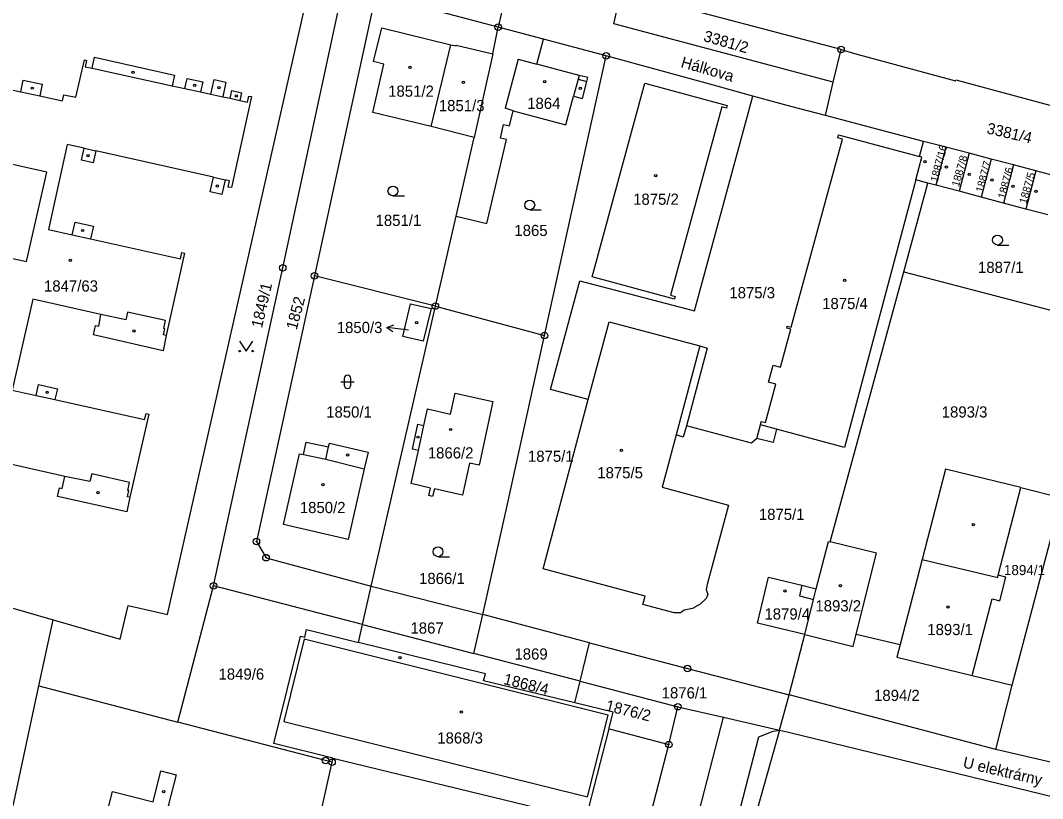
# Model space of a CAD drawing. Extents: x -733394 to -722299, y -1082822 to -1075049.
# Drawn here: x -728823.6 to -728668, y -1078540 to -1078421.6 of the extents above; entities that cross this region are included whole.
import ezdxf

# ---------------------------------------------------------------- set-up
doc = ezdxf.new("R2010")
doc.units = 0
for name, color, linetype in [('Hranice parcel', 7, 'Continuous'), ('Parcelní čísla', 7, 'Continuous'), ('Pop  PČ popisy', 7, 'Continuous'), ('Vnitřní kresba', 7, 'Continuous'), ('Značky bodu BP', 7, 'Continuous'), ('Značky budov', 7, 'Continuous'), ('Značky kultur', 7, 'Continuous')]:
    doc.layers.add(name, color=color, linetype=linetype)

msp = doc.modelspace()

# ---------------------------------------------------------------- linework, layer by layer
at = {"layer": 'Hranice parcel'}
for p, q in [((-728698.72, -1078425.99), (-728732.18, -1078417.18)), ((-728750.91, -1078422.6), (-728767.66, -1078418.15)), ((-728751.72, -1078426.68), (-728750.91, -1078422.6)), ((-728744.02, -1078424.42), (-728750.91, -1078422.6)), ((-728761.12, -1078437.73), (-728758.13, -1078425.28)), ((-728734.49, -1078426.96), (-728744.02, -1078424.42)), ((-728751.72, -1078426.68), (-728754.58, -1078439.4)), ((-728699.92, -1078430.99), (-728698.72, -1078425.99)), ((-728743.87, -1078469.53), (-728734.49, -1078426.96)), ((-728701.07, -1078436.07), (-728699.92, -1078430.99)), ((-728686.15, -1078439.98), (-728701.07, -1078436.07)), ((-728754.58, -1078439.4), (-728761.12, -1078437.73)), ((-728757.33, -1078451.36), (-728754.58, -1078439.4)), ((-728686.76, -1078442.29), (-728686.15, -1078439.98)), ((-728682.75, -1078440.86), (-728684.28, -1078446.65)), ((-728679.22, -1078441.79), (-728682.75, -1078440.86)), ((-728679.22, -1078441.79), (-728680.76, -1078447.58)), ((-728675.84, -1078442.68), (-728679.22, -1078441.79)), ((-728675.84, -1078442.68), (-728677.38, -1078448.48)), ((-728672.45, -1078443.57), (-728675.84, -1078442.68)), ((-728672.45, -1078443.57), (-728674, -1078449.37)), ((-728669.07, -1078444.47), (-728672.45, -1078443.57)), ((-728669.07, -1078444.47), (-728670.61, -1078450.27)), ((-728665.68, -1078445.36), (-728669.07, -1078444.47)), ((-728689.17, -1078459.85), (-728685.5, -1078446.33)), ((-728685.5, -1078446.33), (-728687.34, -1078445.84)), ((-728684.28, -1078446.65), (-728685.5, -1078446.33)), ((-728680.76, -1078447.58), (-728684.28, -1078446.65)), ((-728677.38, -1078448.48), (-728680.76, -1078447.58)), ((-728674, -1078449.37), (-728677.38, -1078448.48)), ((-728670.61, -1078450.27), (-728674, -1078449.37)), ((-728760.48, -1078465.03), (-728757.33, -1078451.36)), ((-728667.23, -1078451.16), (-728670.61, -1078450.27)), ((-728760.48, -1078465.03), (-728778.89, -1078460.44)), ((-728700.37, -1078500.91), (-728689.17, -1078459.85)), ((-728770.27, -1078507.63), (-728760.48, -1078465.03)), ((-728760.48, -1078465.03), (-728743.87, -1078469.53)), ((-728671.37, -1078492.64), (-728665.3, -1078494.17)), ((-728672.65, -1078522.71), (-728666, -1078497.55)), ((-728836.42, -1078507.68), (-728818.67, -1078512.78)), ((-728799.71, -1078528.31), (-728794.27, -1078507.6)), ((-728771.57, -1078513.46), (-728794.27, -1078507.6)), ((-728771.57, -1078513.46), (-728770.27, -1078507.63)), ((-728770.27, -1078507.63), (-728753.26, -1078511.95)), ((-728754.61, -1078517.89), (-728753.26, -1078511.95)), ((-728737.01, -1078516.25), (-728753.26, -1078511.95)), ((-728820.84, -1078522.82), (-728818.67, -1078512.78)), ((-728772.18, -1078516.2), (-728771.57, -1078513.46)), ((-728771.57, -1078513.46), (-728754.61, -1078517.89)), ((-728706.62, -1078524.19), (-728704.21, -1078515.02)), ((-728696.41, -1078514.93), (-728689.71, -1078516.54)), ((-728738.44, -1078522.1), (-728737.01, -1078516.25)), ((-728738.44, -1078522.1), (-728754.61, -1078517.89)), ((-728678.78, -1078521.22), (-728672.65, -1078522.71)), ((-728820.84, -1078522.82), (-728799.71, -1078528.31)), ((-728739.24, -1078525.41), (-728738.44, -1078522.1)), ((-728738.44, -1078522.1), (-728723.56, -1078525.98)), ((-728675.15, -1078532.47), (-728672.65, -1078522.71)), ((-728708.11, -1078529.53), (-728706.62, -1078524.19)), ((-728675.15, -1078532.47), (-728706.62, -1078524.19)), ((-728724.93, -1078531.75), (-728723.56, -1078525.98)), ((-728723.56, -1078525.98), (-728716.59, -1078527.58)), ((-728729.95, -1078579.09), (-728716.59, -1078527.58)), ((-728716.59, -1078527.58), (-728708.11, -1078529.53)), ((-728709.03, -1078529.72), (-728708.11, -1078529.53)), ((-728732.69, -1078561.49), (-728724.93, -1078531.75)), ((-728664.67, -1078534.93), (-728675.15, -1078532.47)), ((-728776.21, -1078534.41), (-728776.07, -1078533.79)), ((-728776.07, -1078533.79), (-728743.24, -1078541.78)), ((-728783.51, -1078567.44), (-728776.21, -1078534.41))]:
    msp.add_line(p, q, dxfattribs=at)
for points in [[(-728773.45, -1078411.5), (-728749.79, -1078417.71), (-728750.91, -1078422.6)], [(-728794.27, -1078507.6), (-728783.72, -1078459.23), (-728774.49, -1078416.34)], [(-728699.92, -1078430.99), (-728733.3, -1078422.08), (-728732.18, -1078417.18)], [(-728767.66, -1078418.15), (-728770.01, -1078419.62), (-728778.89, -1078460.44)], [(-728818.67, -1078512.78), (-728808.46, -1078515.71), (-728807.24, -1078510.57), (-728801.25, -1078511.93), (-728780.49, -1078420.25), (-728780.36, -1078419.43)], [(-728761.12, -1078437.73), (-728769.98, -1078435.6), (-728768.3, -1078428.26), (-728769.91, -1078427.85), (-728768.64, -1078422.7), (-728758.13, -1078425.28)], [(-728758.13, -1078425.28), (-728757.32, -1078425.47), (-728757.3, -1078425.37), (-728751.72, -1078426.68)], [(-728757.33, -1078451.36), (-728752.65, -1078452.46), (-728749.66, -1078439.71), (-728750.58, -1078439.49), (-728750.1, -1078437.41), (-728749.17, -1078437.63), (-728748.63, -1078435.32), (-728740.64, -1078437.48), (-728739.43, -1078433.09), (-728738.09, -1078433.45), (-728737.41, -1078430.87), (-728737.26, -1078430.29), (-728738.6, -1078429.94), (-728745.02, -1078428.24), (-728744.02, -1078424.42)], [(-728698.72, -1078425.99), (-728696.66, -1078426.63), (-728681.27, -1078430.76), (-728681.23, -1078430.62), (-728656.58, -1078437.24), (-728655.81, -1078437.45), (-728651.96, -1078438.48), (-728652.3, -1078439.61), (-728649.01, -1078440.44), (-728648.83, -1078439.85), (-728648.67, -1078439.34), (-728638.49, -1078442.14)], [(-728837.23, -1078429.48), (-728823.59, -1078432.43), (-728823.21, -1078430.65), (-728820.32, -1078431.28), (-728820.7, -1078433.06), (-728817.23, -1078433.82), (-728817.03, -1078432.89), (-728815.2, -1078433.28), (-728813.92, -1078427.56), (-728813.57, -1078427.67), (-728813.78, -1078428.63), (-728812.75, -1078428.85), (-728812.39, -1078427.19), (-728800.21, -1078429.89), (-728800.56, -1078431.51), (-728798.6, -1078431.93), (-728798.27, -1078430.41), (-728795.9, -1078430.92), (-728796.23, -1078432.45), (-728794.65, -1078432.8), (-728794.17, -1078430.59), (-728792.37, -1078430.98), (-728792.85, -1078433.19), (-728791.72, -1078433.43), (-728791.46, -1078432.26), (-728789.99, -1078432.58), (-728790.25, -1078433.75), (-728789.08, -1078434.01), (-728788.88, -1078433.08), (-728788.45, -1078433.18), (-728791.53, -1078447.02), (-728792.04, -1078446.95), (-728791.82, -1078445.97), (-728792.47, -1078445.83), (-728792.97, -1078448.06), (-728794.76, -1078447.66), (-728794.26, -1078445.43), (-728812.17, -1078441.43), (-728812.57, -1078443.23), (-728814.34, -1078442.84), (-728813.94, -1078441.04), (-728816.52, -1078440.46), (-728819.4, -1078453.38), (-728815.77, -1078454.2), (-728815.33, -1078452.26), (-728812.55, -1078452.88), (-728812.98, -1078454.82), (-728799.29, -1078457.87), (-728799.07, -1078456.89), (-728798.68, -1078456.98), (-728801.48, -1078469.52), (-728801.93, -1078471.85), (-728812.54, -1078469.41), (-728812.22, -1078467.99), (-728811.69, -1078468.11), (-728811.41, -1078466.3), (-728821.75, -1078464.01), (-728824.89, -1078477.82), (-728821.27, -1078478.62), (-728820.9, -1078476.96), (-728818.02, -1078477.61), (-728818.39, -1078479.27), (-728804.75, -1078482.31)], [(-728712.16, -1078433.09), (-728718.16, -1078431.45), (-728734.49, -1078426.96)], [(-728723.97, -1078463.58), (-728724.07, -1078463.98), (-728736.63, -1078460.57), (-728728.6, -1078431.14), (-728716.04, -1078434.54), (-728716.14, -1078434.92), (-728716.87, -1078434.73), (-728724.69, -1078463.4), (-728723.97, -1078463.58)], [(-728737.2, -1078479.26), (-728742.93, -1078477.73), (-728738.46, -1078461.21), (-728721.02, -1078465.76), (-728712.16, -1078433.09)], [(-728701.07, -1078436.07), (-728706.35, -1078434.69), (-728712.16, -1078433.09)], [(-728711.55, -1078485.18), (-728710.99, -1078483.1), (-728710.86, -1078482.57), (-728710.22, -1078482.74), (-728708.63, -1078476.9), (-728709.74, -1078476.59), (-728709.05, -1078474.03), (-728707.94, -1078474.33), (-728706.37, -1078468.55), (-728706.99, -1078468.38), (-728706.91, -1078468.09), (-728706.29, -1078468.26), (-728698.52, -1078439.64), (-728699.23, -1078439.43), (-728699.13, -1078439.01), (-728686.76, -1078442.29)], [(-728682.75, -1078440.86), (-728683.93, -1078440.55), (-728686.15, -1078439.98)], [(-728826.24, -1078457.51), (-728822.74, -1078458.28), (-728819.64, -1078444.67), (-728829.95, -1078442.38)], [(-728687.34, -1078445.84), (-728686.42, -1078442.38), (-728686.76, -1078442.29)], [(-728687.34, -1078445.84), (-728698.19, -1078486.53), (-728708.52, -1078483.76), (-728709.06, -1078485.8), (-728711.55, -1078485.18)], [(-728689.17, -1078459.85), (-728663.46, -1078466.53), (-728662.6, -1078465.38), (-728662.14, -1078464.76), (-728658.11, -1078447.36)], [(-728778.89, -1078460.44), (-728787.73, -1078500.84), (-728786.26, -1078503.31), (-728770.27, -1078507.63)], [(-728762.32, -1078470.37), (-728765.45, -1078469.65), (-728764.24, -1078464.71), (-728761.14, -1078465.43), (-728762.32, -1078470.37)], [(-728737.2, -1078479.26), (-728734.03, -1078467.42), (-728720.21, -1078471.1), (-728719.08, -1078471.45), (-728722.26, -1078483.25)], [(-728753.26, -1078511.95), (-728749.5, -1078495.16), (-728743.87, -1078469.53)], [(-728757.48, -1078478.29), (-728751.72, -1078479.56), (-728753.79, -1078489.25), (-728755.29, -1078488.93), (-728756.33, -1078493.78), (-728760.63, -1078492.83), (-728760.89, -1078493.99), (-728761.47, -1078493.86), (-728761.2, -1078492.73), (-728764.17, -1078492.05), (-728763.06, -1078487.01), (-728763.98, -1078486.81), (-728763.14, -1078482.99), (-728762.22, -1078483.19), (-728761.66, -1078480.67), (-728758.15, -1078481.47), (-728757.48, -1078478.29)], [(-728722.26, -1078483.25), (-728722.73, -1078484.99), (-728723.84, -1078484.64), (-728725.97, -1078492.58), (-728715.87, -1078495.3), (-728719.12, -1078507.41), (-728719.27, -1078508.13), (-728718.99, -1078508.92), (-728719.25, -1078509.52), (-728720.15, -1078510.37), (-728721.35, -1078511.04), (-728722.58, -1078511.28), (-728723.18, -1078511.68), (-728724.11, -1078511.72), (-728728.88, -1078510.42), (-728728.55, -1078509.14), (-728744.09, -1078504.99), (-728737.2, -1078479.26)], [(-728804.75, -1078482.31), (-728804.53, -1078481.36), (-728804.11, -1078481.49), (-728806.97, -1078494.11), (-728807.47, -1078496.35), (-728817.99, -1078494), (-728817.7, -1078492.69), (-728817.3, -1078492.78), (-728816.89, -1078490.96), (-728827.23, -1078488.62)], [(-728711.55, -1078485.18), (-728712.34, -1078485.9), (-728722.26, -1078483.25)], [(-728781.14, -1078487.51), (-728780.54, -1078487.63), (-728780.16, -1078485.75), (-728776.74, -1078486.45), (-728776.61, -1078485.89), (-728770.73, -1078487.26), (-728771.3, -1078489.77), (-728773.77, -1078500.53), (-728783.6, -1078498.27), (-728781.14, -1078487.51)], [(-728671.37, -1078492.64), (-728682.83, -1078489.87), (-728686.37, -1078503.61), (-728689.71, -1078516.54)], [(-728678.78, -1078521.22), (-728675.69, -1078509.58), (-728674.53, -1078509.85), (-728673.63, -1078506.25), (-728674.79, -1078505.96), (-728671.37, -1078492.64)], [(-728702.49, -1078508.04), (-728700.65, -1078500.84), (-728700.37, -1078500.91)], [(-728696.41, -1078514.93), (-728693.33, -1078502.64), (-728700.37, -1078500.91)], [(-728704.21, -1078515.02), (-728711.42, -1078513.25), (-728709.74, -1078506.27), (-728704.67, -1078507.49), (-728702.49, -1078508.04)], [(-728704.21, -1078515.02), (-728702.89, -1078509.65), (-728702.49, -1078508.04)], [(-728776.07, -1078533.79), (-728785.08, -1078531.6), (-728780.99, -1078515.24), (-728780.36, -1078515.4), (-728780.08, -1078514.25), (-728772.18, -1078516.2)], [(-728704.21, -1078515.02), (-728696.89, -1078516.83), (-728696.41, -1078514.93)], [(-728739.24, -1078525.41), (-728753.13, -1078522.03), (-728752.87, -1078520.98), (-728772.18, -1078516.2)], [(-728737.01, -1078516.25), (-728722.11, -1078520.16), (-728706.62, -1078524.19)], [(-728689.71, -1078516.54), (-728690.21, -1078518.46), (-728678.78, -1078521.22)], [(-728830.61, -1078564.51), (-728825.44, -1078544.13), (-728820.84, -1078522.82)], [(-728734.04, -1078529.33), (-728734.01, -1078529.21), (-728733.55, -1078527.41), (-728733.4, -1078526.83), (-728739.24, -1078525.41)], [(-728776.21, -1078534.41), (-728777.22, -1078534.15), (-728799.71, -1078528.31)], [(-728743.24, -1078541.78), (-728737.58, -1078543.16), (-728734.04, -1078529.33)], [(-728734.04, -1078529.33), (-728730.33, -1078530.31), (-728729.95, -1078530.42), (-728724.93, -1078531.75)], [(-728708.11, -1078529.53), (-728713.86, -1078550.08), (-728720.8, -1078579.31)], [(-728708.11, -1078529.53), (-728706.73, -1078529.85), (-728665.96, -1078539.77), (-728632.92, -1078547.81), (-728623.41, -1078552.23), (-728621.92, -1078552.92)], [(-728723.34, -1078589.74), (-728726.25, -1078588.69), (-728711.25, -1078530.57), (-728709.03, -1078529.72)], [(-728814.12, -1078556.51), (-728809.64, -1078538.9), (-728803.46, -1078540.47), (-728802.26, -1078535.76), (-728799.96, -1078536.35), (-728801.16, -1078541.05), (-728792, -1078543.38), (-728796.48, -1078560.99), (-728814.12, -1078556.51)]]:
    msp.add_lwpolyline(points, dxfattribs=at)
at = {"layer": 'Pop  PČ popisy'}
for p, q in [((-728767.88, -1078468.28), (-728766.82, -1078467.91)), ((-728764.9, -1078468.65), (-728767.88, -1078468.28)), ((-728767.88, -1078468.28), (-728766.95, -1078468.9)), ((-728764.58, -1078468.69), (-728764.9, -1078468.65))]:
    msp.add_line(p, q, dxfattribs=at)
at = {"layer": 'Vnitřní kresba'}
for p, q in [((-728747.89, -1078427.48), (-728749.86, -1078434.95)), ((-728747.89, -1078427.48), (-728745.02, -1078428.24)), ((-728812.75, -1078428.85), (-728800.56, -1078431.51)), ((-728738.6, -1078429.94), (-728738.75, -1078430.52)), ((-728738.75, -1078430.52), (-728739.43, -1078433.09)), ((-728738.75, -1078430.52), (-728737.41, -1078430.87)), ((-728823.59, -1078432.43), (-728820.7, -1078433.06)), ((-728798.6, -1078431.93), (-728796.23, -1078432.45)), ((-728794.65, -1078432.8), (-728792.85, -1078433.19)), ((-728791.72, -1078433.43), (-728790.25, -1078433.75)), ((-728748.63, -1078435.32), (-728749.86, -1078434.95)), ((-728813.94, -1078441.04), (-728812.17, -1078441.43)), ((-728794.26, -1078445.43), (-728792.47, -1078445.83)), ((-728815.77, -1078454.2), (-728812.98, -1078454.82)), ((-728807.6, -1078467.14), (-728811.41, -1078466.3)), ((-728807.34, -1078465.95), (-728807.6, -1078467.14)), ((-728801.54, -1078467.24), (-728807.34, -1078465.95)), ((-728801.81, -1078468.47), (-728801.54, -1078467.24)), ((-728801.87, -1078469.43), (-728801.66, -1078468.5)), ((-728801.66, -1078468.5), (-728801.81, -1078468.47)), ((-728801.48, -1078469.52), (-728801.87, -1078469.43)), ((-728720.21, -1078471.1), (-728723.84, -1078484.64)), ((-728821.27, -1078478.62), (-728818.39, -1078479.27)), ((-728763.06, -1078487.01), (-728762.22, -1078483.19)), ((-728708.52, -1078483.76), (-728710.99, -1078483.1)), ((-728777.17, -1078488.31), (-728776.74, -1078486.45)), ((-728780.54, -1078487.63), (-728777.17, -1078488.31)), ((-728777.17, -1078488.31), (-728771.3, -1078489.77)), ((-728812.8, -1078490.56), (-728813.06, -1078491.73)), ((-728807.03, -1078491.85), (-728812.8, -1078490.56)), ((-728813.06, -1078491.73), (-728816.89, -1078490.96)), ((-728807.3, -1078493.07), (-728807.03, -1078491.85)), ((-728807.36, -1078494.03), (-728807.15, -1078493.1)), ((-728807.15, -1078493.1), (-728807.3, -1078493.07)), ((-728806.97, -1078494.11), (-728807.36, -1078494.03)), ((-728686.37, -1078503.61), (-728674.86, -1078506.31)), ((-728674.86, -1078506.31), (-728674.79, -1078505.96)), ((-728704.67, -1078507.49), (-728705.06, -1078509.09)), ((-728705.06, -1078509.09), (-728702.89, -1078509.65)), ((-728780.44, -1078515.71), (-728783.54, -1078528.23)), ((-728734.19, -1078527.25), (-728780.44, -1078515.71)), ((-728737.3, -1078539.67), (-728734.19, -1078527.25)), ((-728783.54, -1078528.23), (-728737.3, -1078539.67))]:
    msp.add_line(p, q, dxfattribs=at)
at = {"layer": 'Značky bodu BP'}
for centre, radius in [((-728750.91, -1078422.6), 0.5), ((-728750.91, -1078422.6), 0.0303), ((-728734.49, -1078426.96), 0.5), ((-728698.72, -1078425.99), 0.5), ((-728698.72, -1078425.99), 0.0303), ((-728734.49, -1078426.96), 0.0303), ((-728783.72, -1078459.23), 0.5), ((-728783.72, -1078459.23), 0.0303), ((-728778.89, -1078460.44), 0.5), ((-728778.89, -1078460.44), 0.0303), ((-728760.48, -1078465.03), 0.5), ((-728760.48, -1078465.03), 0.0303), ((-728743.87, -1078469.53), 0.5), ((-728743.87, -1078469.53), 0.0303), ((-728787.73, -1078500.84), 0.5), ((-728787.73, -1078500.84), 0.0303), ((-728786.26, -1078503.31), 0.5), ((-728786.26, -1078503.31), 0.0303), ((-728794.27, -1078507.6), 0.5), ((-728794.27, -1078507.6), 0.0303), ((-728722.11, -1078520.16), 0.5), ((-728722.11, -1078520.16), 0.0303), ((-728723.56, -1078525.98), 0.5), ((-728723.56, -1078525.98), 0.0303), ((-728724.93, -1078531.75), 0.5), ((-728724.93, -1078531.75), 0.0303), ((-728777.22, -1078534.15), 0.5), ((-728777.22, -1078534.15), 0.0303), ((-728776.21, -1078534.41), 0.5), ((-728776.21, -1078534.41), 0.0303)]:
    msp.add_circle(centre, radius, dxfattribs=at)
at = {"layer": 'Značky budov'}
for centre in [(-728806.5, -1078429.47), (-728764.36, -1078428.71), (-728797.11, -1078431.45), (-728756.21, -1078431.02), (-728743.82, -1078430.91), (-728821.84, -1078431.89), (-728793.4, -1078431.82), (-728790.8, -1078433.06), (-728738.42, -1078431.92), (-728813.37, -1078442.16), (-728685.94, -1078443.07), (-728682.68, -1078443.89), (-728726.93, -1078445.19), (-728679.21, -1078444.99), (-728793.67, -1078446.79), (-728675.74, -1078445.86), (-728672.53, -1078446.8), (-728669.04, -1078447.6), (-728814.19, -1078453.54), (-728816.04, -1078458.08), (-728698.18, -1078461.1), (-728806.38, -1078468.81), (-728763.32, -1078467.55), (-728819.58, -1078478.15), (-728758.17, -1078483.81), (-728763.13, -1078484.98), (-728773.85, -1078487.69), (-728732.16, -1078486.97), (-728777.59, -1078492.22), (-728811.82, -1078493.42), (-728678.58, -1078498.28), (-728698.81, -1078507.57), (-728707.26, -1078508.36), (-728682.42, -1078510.81), (-728765.87, -1078518.53), (-728756.51, -1078526.79), (-728801.83, -1078538.9)]:
    msp.add_circle(centre, 0.175, dxfattribs=at)
at = {"layer": 'Značky kultur'}
for p, q in [((-728766.94, -1078448.29), (-728765.19, -1078448.29)), ((-728746.11, -1078450.42), (-728744.36, -1078450.42)), ((-728674.9, -1078455.75), (-728673.15, -1078455.75)), ((-728774.86, -1078476.55), (-728772.86, -1078476.55)), ((-728774.36, -1078476.05), (-728774.36, -1078477.05)), ((-728773.36, -1078477.05), (-728773.36, -1078476.05)), ((-728760.07, -1078503.16), (-728758.32, -1078503.16))]:
    msp.add_line(p, q, dxfattribs=at)
msp.add_lwpolyline([(-728790.28, -1078470.39), (-728789.28, -1078471.89), (-728788.28, -1078470.39)], dxfattribs=at)
for centre, radius in [((-728766.94, -1078447.54), 0.75), ((-728746.11, -1078449.67), 0.75), ((-728674.9, -1078455), 0.75), ((-728790.28, -1078471.89), 0.1), ((-728788.28, -1078471.89), 0.1), ((-728760.07, -1078502.41), 0.75)]:
    msp.add_circle(centre, radius, dxfattribs=at)
for centre, start, end in [((-728773.86, -1078476.05), 0, 180), ((-728773.86, -1078477.05), 180, 359.9879)]:
    msp.add_arc(centre, 0.5, start, end, dxfattribs=at)

# ---------------------------------------------------------------- texts
at = {"layer": 'Parcelní čísla'}
for s, height, rotation, p in [('3381/2', 1.7, 344, (-728719.78, -1078424.69)), ('3381/4', 1.7, 347, (-728676.65, -1078438.75)), ('1887/16', 1.19, 75, (-728684.01, -1078446.26)), ('1887/8', 1.19, 74, (-728680.77, -1078446.98)), ('1887/7', 1.19, 75, (-728677.1, -1078447.85)), ('1887/6', 1.19, 75, (-728673.73, -1078448.81)), ('1887/5', 1.19, 74, (-728670.49, -1078449.58)), ('1849/1', 1.7, 77, (-728786.88, -1078468.47)), ('1852', 1.7, 75, (-728781.6, -1078468.76)), ('1868/4', 1.7, 346, (-728750.21, -1078522.52)), ('1876/2', 1.7, 346, (-728734.68, -1078526.55))]:
    msp.add_text(s, height=height, rotation=rotation, dxfattribs=at).set_placement(p)
for s, height, p in [('1851/2', 1.7, (-728767.66, -1078433.19)), ('1851/3', 1.7, (-728759.95, -1078435.39)), ('1864', 1.7, (-728746.5, -1078435.05)), ('1875/2', 1.7, (-728730.37, -1078449.63)), ('1851/1', 1.7, (-728769.58, -1078452.85)), ('1865', 1.7, (-728748.45, -1078454.38)), ('1887/1', 1.7, (-728677.87, -1078460)), ('1847/63', 1.7, (-728820.06, -1078462.83)), ('1875/3', 1.7, (-728715.72, -1078463.85)), ('1875/4', 1.7, (-728701.59, -1078465.5)), ('1850/3', 1.7, (-728775.49, -1078469.14)), ('1850/1', 1.7, (-728777.1, -1078482)), ('1893/3', 1.7, (-728683.39, -1078481.99)), ('1866/2', 1.7, (-728761.63, -1078488.22)), ('1875/1', 1.7, (-728746.38, -1078488.73)), ('1875/5', 1.7, (-728735.83, -1078491.24)), ('1850/2', 1.7, (-728781.11, -1078496.53)), ('1875/1', 1.7, (-728711.23, -1078497.57)), ('1894/1', 1.53, (-728673.92, -1078505.96)), ('1866/1', 1.7, (-728762.96, -1078507.32)), ('1893/2', 1.7, (-728702.62, -1078511.48)), ('1879/4', 1.7, (-728710.38, -1078512.72)), ('1867', 1.7, (-728764.27, -1078514.86)), ('1893/1', 1.7, (-728685.59, -1078515.09)), ('1869', 1.7, (-728748.44, -1078518.81)), ('1849/6', 1.7, (-728793.49, -1078521.87)), ('1876/1', 1.7, (-728726.03, -1078524.72)), ('1894/2', 1.7, (-728693.69, -1078525.11)), ('1868/3', 1.7, (-728760.19, -1078531.58))]:
    msp.add_text(s, height=height, dxfattribs=at).set_placement(p)
at = {"layer": 'Pop  PČ popisy'}
for s, rotation, p in [('Hálkova', 344, (-728723.22, -1078428.67)), ('U elektrárny', 347, (-728680.27, -1078535.21))]:
    msp.add_text(s, height=1.7, rotation=rotation, dxfattribs=at).set_placement(p)

doc.saveas('drawing.dxf')
